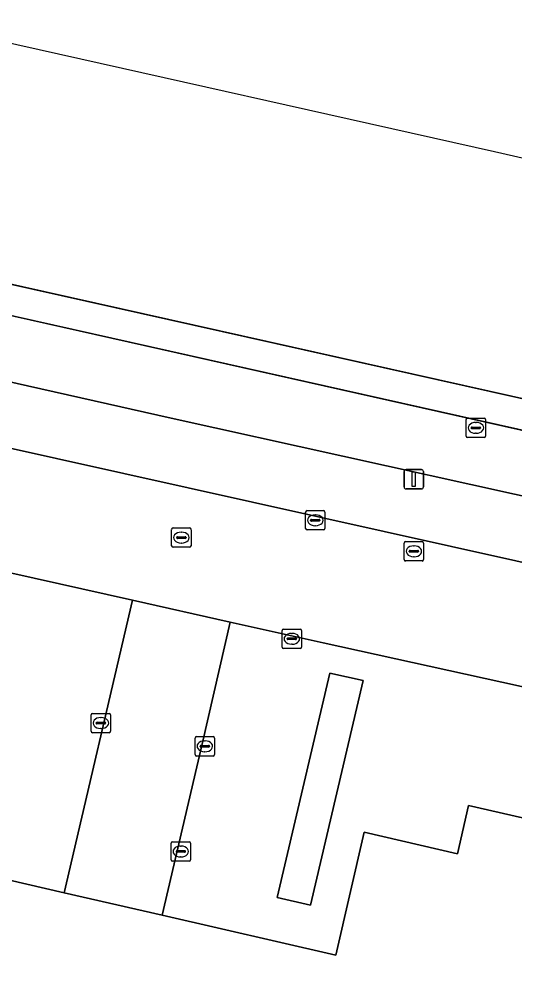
# Model space of a CAD drawing. Extents: x 161771 to 163125, y 382475 to 383179.
# Drawn here: x 162475.56 to 162501.12, y 382975.9 to 383024.99 of the extents above; entities that cross this region are included whole.
import ezdxf

# ---------------------------------------------------------------- set-up
doc = ezdxf.new("R2010")
doc.units = 0
for name, color, linetype in [('IMGEO_Erf', 7, 'Continuous'), ('IMGEO_Fietspad_gesloten', 7, 'Continuous'), ('IMGEO_Groenvoorziening', 7, 'Continuous'), ('IMGEO_Kolk', 7, 'Continuous'), ('IMGEO_Lichtmast', 7, 'Continuous'), ('IMGEO_Pand', 7, 'Continuous'), ('IMGEO_Parkeervlak_open', 7, 'Continuous'), ('IMGEO_Rijbaan_lokaal_gesloten', 7, 'Continuous'), ('IMGEO_Rijbaan_lokaal_open', 7, 'Continuous'), ('IMGEO_Rioolput', 7, 'Continuous'), ('IMGEO_Voetpad_open', 7, 'Continuous'), ('IMGEO_Waterloop', 7, 'Continuous')]:
    doc.layers.add(name, color=color, linetype=linetype)

msp = doc.modelspace()

# ---------------------------------------------------------------- linework, layer by layer
at = {"layer": 'IMGEO_Erf'}
msp.add_lwpolyline([(162520.645, 382955.823), (162498.45, 382960.844), (162497.411, 382956.337), (162485.737, 382959.028), (162483.107, 382947.617), (162465.312, 382951.719), (162471.681, 382981.362), (162471.872, 382981.318), (162477.882, 382979.932), (162481.406, 382995.017), (162475.023, 382996.449), (162473.733, 382990.288), (162471.991, 382990.715), (162470.506, 382991.078), (162469.413, 382986.144), (162470.866, 382985.851), (162459.739, 382936.442)], dxfattribs=at)
at = {"layer": 'IMGEO_Fietspad_gesloten'}
msp.add_lwpolyline([(162692.17, 382961.036), (162412.703, 383023.699), (162411.999, 383020.435), (162437.969, 383014.606), (162443.699, 383013.32), (162462.319, 383009.141), (162468.037, 383007.858), (162483.391, 383004.412), (162518.794, 382996.56), (162524.568, 382995.28), (162529.194, 382994.254), (162530.573, 382993.958), (162535.493, 382992.847), (162542.541, 382991.256)], dxfattribs=at)
at = {"layer": 'IMGEO_Groenvoorziening'}
msp.add_lwpolyline([(162491.575, 382991.263), (162488.862, 382979.679), (162490.577, 382979.284), (162493.292, 382990.878)], close=True, dxfattribs=at)
at = {"layer": 'IMGEO_Kolk'}
for p, q in [((162490.401, 382999.64), (162491.253, 382999.64)), ((162490.326, 382998.714), (162490.326, 382999.566)), ((162490.585, 382999.134), (162490.585, 382999.146)), ((162490.628, 382999.183), (162491.026, 382999.183)), ((162490.814, 382999.42), (162490.839, 382999.42)), ((162491.069, 382999.146), (162491.069, 382999.134)), ((162491.327, 382999.566), (162491.327, 382998.714)), ((162491.253, 382998.64), (162490.401, 382998.64)), ((162491.023, 382999.097), (162490.625, 382999.097)), ((162490.837, 382998.86), (162490.812, 382998.86)), ((162489.118, 382992.603), (162489.118, 382993.455)), ((162489.193, 382993.529), (162490.045, 382993.529)), ((162489.606, 382993.309), (162489.631, 382993.309)), ((162490.119, 382993.455), (162490.119, 382992.603)), ((162489.377, 382993.023), (162489.377, 382993.035)), ((162489.815, 382992.986), (162489.417, 382992.986)), ((162489.42, 382993.072), (162489.818, 382993.072)), ((162489.629, 382992.749), (162489.604, 382992.749)), ((162489.861, 382993.035), (162489.861, 382993.023)), ((162490.045, 382992.529), (162489.193, 382992.529)), ((162479.275, 382988.257), (162479.275, 382989.109)), ((162479.35, 382989.183), (162480.202, 382989.183)), ((162479.763, 382988.963), (162479.788, 382988.963)), ((162480.276, 382989.109), (162480.276, 382988.257)), ((162479.534, 382988.677), (162479.534, 382988.689)), ((162479.972, 382988.64), (162479.574, 382988.64)), ((162479.577, 382988.726), (162479.975, 382988.726)), ((162479.786, 382988.403), (162479.761, 382988.403)), ((162480.018, 382988.689), (162480.018, 382988.677)), ((162480.202, 382988.183), (162479.35, 382988.183)), ((162484.631, 382987.057), (162484.631, 382987.909)), ((162484.706, 382987.983), (162485.558, 382987.983)), ((162485.632, 382987.909), (162485.632, 382987.057)), ((162484.89, 382987.477), (162484.89, 382987.489)), ((162485.328, 382987.44), (162484.93, 382987.44)), ((162484.933, 382987.526), (162485.331, 382987.526)), ((162485.119, 382987.763), (162485.144, 382987.763)), ((162485.374, 382987.489), (162485.374, 382987.477)), ((162485.558, 382986.983), (162484.706, 382986.983)), ((162485.142, 382987.203), (162485.117, 382987.203)), ((162483.393, 382981.632), (162483.393, 382982.484)), ((162483.468, 382982.558), (162484.32, 382982.558)), ((162484.394, 382982.484), (162484.394, 382981.632)), ((162483.652, 382982.052), (162483.652, 382982.064)), ((162484.09, 382982.015), (162483.692, 382982.015)), ((162483.695, 382982.101), (162484.093, 382982.101)), ((162483.881, 382982.338), (162483.906, 382982.338)), ((162484.136, 382982.064), (162484.136, 382982.052)), ((162484.32, 382981.558), (162483.468, 382981.558)), ((162483.904, 382981.778), (162483.879, 382981.778))]:
    msp.add_line(p, q, dxfattribs=at)
for points in [[(162490.401, 382999.64), (162491.253, 382999.64)], [(162490.326, 382998.714), (162490.326, 382999.566)], [(162491.327, 382999.566), (162491.327, 382998.714)], [(162491.253, 382998.64), (162490.401, 382998.64)], [(162489.118, 382992.603), (162489.118, 382993.455)], [(162489.193, 382993.529), (162490.045, 382993.529)], [(162490.119, 382993.455), (162490.119, 382992.603)], [(162490.045, 382992.529), (162489.193, 382992.529)], [(162479.275, 382988.257), (162479.275, 382989.109)], [(162479.35, 382989.183), (162480.202, 382989.183)], [(162480.276, 382989.109), (162480.276, 382988.257)], [(162480.202, 382988.183), (162479.35, 382988.183)], [(162484.631, 382987.057), (162484.631, 382987.909)], [(162484.706, 382987.983), (162485.558, 382987.983)], [(162485.632, 382987.909), (162485.632, 382987.057)], [(162485.558, 382986.983), (162484.706, 382986.983)], [(162483.393, 382981.632), (162483.393, 382982.484)], [(162483.468, 382982.558), (162484.32, 382982.558)], [(162484.394, 382982.484), (162484.394, 382981.632)], [(162484.32, 382981.558), (162483.468, 382981.558)]]:
    msp.add_lwpolyline(points, dxfattribs=at)
for centre, radius, start, end in [((162490.403, 382999.564), 0.0765, 91.552, 178.448), ((162490.403, 382999.564), 0.0765, 91.552, 178.448), ((162491.251, 382999.564), 0.0765, 1.552, 88.448), ((162491.251, 382999.564), 0.0765, 1.552, 88.448), ((162490.625, 382999.143), 0.0403, 85.8775, 175.7526), ((162490.622, 382999.133), 0.0366, 178.938, 274.7102), ((162491.026, 382999.14), 0.043, 264.8664, 352.4533), ((162491.03, 382999.145), 0.0386, 1.7309, 96.639), ((162490.403, 382998.716), 0.0765, 181.552, 268.448), ((162490.403, 382998.716), 0.0765, 181.552, 268.448), ((162491.251, 382998.716), 0.0765, 271.552, 358.448), ((162491.251, 382998.716), 0.0765, 271.552, 358.448), ((162489.195, 382993.453), 0.0765, 91.552, 178.448), ((162489.195, 382993.453), 0.0765, 91.552, 178.448), ((162490.043, 382993.453), 0.0765, 1.552, 88.448), ((162490.043, 382993.453), 0.0765, 1.552, 88.448), ((162489.417, 382993.032), 0.0403, 85.8775, 175.7526), ((162489.414, 382993.022), 0.0366, 178.938, 274.7102), ((162489.818, 382993.029), 0.043, 264.8664, 352.4533), ((162489.822, 382993.034), 0.0386, 1.7309, 96.639), ((162489.195, 382992.605), 0.0765, 181.552, 268.448), ((162489.195, 382992.605), 0.0765, 181.552, 268.448), ((162490.043, 382992.605), 0.0765, 271.552, 358.448), ((162490.043, 382992.605), 0.0765, 271.552, 358.448), ((162479.352, 382989.107), 0.0765, 91.552, 178.448), ((162479.352, 382989.107), 0.0765, 91.552, 178.448), ((162480.2, 382989.107), 0.0765, 1.552, 88.448), ((162480.2, 382989.107), 0.0765, 1.552, 88.448), ((162479.574, 382988.686), 0.0403, 85.8775, 175.7526), ((162479.571, 382988.676), 0.0366, 178.938, 274.7102), ((162479.975, 382988.683), 0.043, 264.8664, 352.4533), ((162479.979, 382988.688), 0.0386, 1.7309, 96.639), ((162479.352, 382988.259), 0.0765, 181.552, 268.448), ((162479.352, 382988.259), 0.0765, 181.552, 268.448), ((162480.2, 382988.259), 0.0765, 271.552, 358.448), ((162480.2, 382988.259), 0.0765, 271.552, 358.448), ((162484.708, 382987.907), 0.0765, 91.552, 178.448), ((162484.708, 382987.907), 0.0765, 91.552, 178.448), ((162485.556, 382987.907), 0.0765, 1.552, 88.448), ((162485.556, 382987.907), 0.0765, 1.552, 88.448), ((162484.93, 382987.486), 0.0403, 85.8775, 175.7526), ((162484.927, 382987.476), 0.0366, 178.938, 274.7102), ((162485.331, 382987.483), 0.043, 264.8664, 352.4533), ((162485.335, 382987.488), 0.0386, 1.7309, 96.639), ((162484.708, 382987.059), 0.0765, 181.552, 268.448), ((162484.708, 382987.059), 0.0765, 181.552, 268.448), ((162485.556, 382987.059), 0.0765, 271.552, 358.448), ((162485.556, 382987.059), 0.0765, 271.552, 358.448), ((162483.47, 382982.482), 0.0765, 91.552, 178.448), ((162483.47, 382982.482), 0.0765, 91.552, 178.448), ((162484.318, 382982.482), 0.0765, 1.552, 88.448), ((162484.318, 382982.482), 0.0765, 1.552, 88.448), ((162483.692, 382982.061), 0.0403, 85.8775, 175.7526), ((162483.689, 382982.051), 0.0366, 178.938, 274.7102), ((162484.093, 382982.058), 0.043, 264.8664, 352.4533), ((162484.097, 382982.063), 0.0386, 1.7309, 96.639), ((162483.47, 382981.634), 0.0765, 181.552, 268.448), ((162483.47, 382981.634), 0.0765, 181.552, 268.448), ((162484.318, 382981.634), 0.0765, 271.552, 358.448), ((162484.318, 382981.634), 0.0765, 271.552, 358.448)]:
    msp.add_arc(centre, radius, start, end, dxfattribs=at)
for centre, major_axis, ratio, start_param, end_param in [((162490.813, 382999.14), (-0.387, 0.002), 0.722429, 4.712389, 7.853982), ((162490.838, 382999.14), (-0.39, 0.002), 0.717154, 1.570796, 4.712389), ((162489.605, 382993.029), (-0.387, 0.002), 0.722429, 4.712389, 7.853982), ((162489.63, 382993.029), (-0.39, 0.002), 0.717154, 1.570796, 4.712389), ((162479.762, 382988.683), (-0.387, 0.002), 0.722429, 4.712389, 7.853982), ((162479.787, 382988.683), (-0.39, 0.002), 0.717154, 1.570796, 4.712389), ((162485.118, 382987.483), (-0.387, 0.002), 0.722429, 4.712389, 7.853982), ((162485.143, 382987.483), (-0.39, 0.002), 0.717154, 1.570796, 4.712389), ((162483.88, 382982.058), (-0.387, 0.002), 0.722429, 4.712389, 7.853982), ((162483.905, 382982.058), (-0.39, 0.002), 0.717154, 1.570796, 4.712389)]:
    msp.add_ellipse(centre, major_axis=major_axis, ratio=ratio, start_param=start_param, end_param=end_param, dxfattribs=at)
at = {"layer": 'IMGEO_Lichtmast'}
for p, q in [((162495.408, 383000.858), (162495.408, 383001.658)), ((162495.408, 383001.658), (162495.408, 383000.858)), ((162495.508, 383001.758), (162496.298, 383001.758)), ((162496.298, 383001.758), (162495.508, 383001.758)), ((162496.398, 383001.658), (162496.398, 383000.858)), ((162496.398, 383000.858), (162496.398, 383001.658)), ((162496.298, 383000.758), (162495.508, 383000.758)), ((162495.508, 383000.758), (162496.298, 383000.758))]:
    msp.add_line(p, q, dxfattribs=at)
msp.add_lwpolyline([(162495.828, 383001.633), (162495.978, 383001.633), (162495.978, 383000.883), (162495.828, 383000.883), (162495.828, 383001.633)], dxfattribs=at)
for centre, start, end in [((162495.508, 383001.658), 90, 180), ((162495.508, 383001.658), 90, 180), ((162496.298, 383001.658), 0, 90), ((162496.298, 383001.658), 360, 90), ((162495.508, 383000.858), 180, 270), ((162495.508, 383000.858), 180, 270), ((162496.298, 383000.858), 270, 0), ((162496.298, 383000.858), 270, 0)]:
    msp.add_arc(centre, 0.1, start, end, dxfattribs=at)
at = {"layer": 'IMGEO_Pand'}
msp.add_lwpolyline([(162525.72, 382978.255), (162498.729, 382984.423), (162498.158, 382981.945), (162493.346, 382983.055), (162491.882, 382976.705), (162482.926, 382978.769), (162477.882, 382979.932), (162471.872, 382981.318), (162471.681, 382981.362), (162465.312, 382951.719), (162483.107, 382947.617), (162485.737, 382959.028), (162497.411, 382956.337), (162498.45, 382960.844), (162520.645, 382955.823)], close=True, dxfattribs=at)
at = {"layer": 'IMGEO_Parkeervlak_open'}
for points in [[(162483.391, 383004.412), (162468.037, 383007.858), (162467.793, 383006.827), (162467.38, 383004.983), (162467.363, 383004.575), (162518.058, 382993.285), (162518.124, 382993.666), (162518.563, 382995.591), (162518.794, 382996.56)], [(162491.235, 382992.813), (162486.446, 382993.887), (162485.036, 382987.754), (162482.926, 382978.769), (162491.882, 382976.705), (162493.346, 382983.055), (162498.158, 382981.945), (162498.729, 382984.423), (162525.72, 382978.255), (162527.223, 382984.898)], [(162490.577, 382979.284), (162488.862, 382979.679), (162491.575, 382991.263), (162493.292, 382990.878)]]:
    msp.add_lwpolyline(points, close=True, dxfattribs=at)
at = {"layer": 'IMGEO_Rijbaan_lokaal_gesloten'}
for points in [[(162682.646, 382956.362), (162676.844, 382957.664), (162629.843, 382968.215), (162624.086, 382969.508), (162606.353, 382973.488), (162600.679, 382974.762), (162588.785, 382977.432), (162582.97, 382978.738), (162577.069, 382980.062), (162546.41, 382986.945), (162543.438, 382987.612), (162534.769, 382989.558), (162532.232, 382990.128), (162523.792, 382992.008), (162518.058, 382993.285), (162467.363, 383004.575), (162461.525, 383005.876), (162455.345, 383007.252), (162442.952, 383010.042), (162437.17, 383011.343), (162414.686, 383016.404), (162411.411, 383017.151)], [(162411.037, 383010.844), (162413.179, 383010.366), (162414.635, 383010.025), (162414.995, 383009.944), (162421.135, 383008.556), (162433.113, 383005.848), (162434.296, 383005.583), (162442.351, 383003.776), (162452.349, 383001.534), (162459.34, 382999.966), (162475.023, 382996.449), (162481.406, 382995.017), (162486.446, 382993.887), (162491.235, 382992.813), (162527.223, 382984.898), (162529.623, 382984.37)]]:
    msp.add_lwpolyline(points, dxfattribs=at)
at = {"layer": 'IMGEO_Rijbaan_lokaal_open'}
msp.add_lwpolyline([(162486.446, 382993.887), (162481.406, 382995.017), (162477.882, 382979.932), (162482.926, 382978.769), (162485.036, 382987.754)], close=True, dxfattribs=at)
at = {"layer": 'IMGEO_Rioolput'}
for p, q in [((162498.606, 383003.479), (162498.606, 383004.331)), ((162498.681, 383004.405), (162499.533, 383004.405)), ((162499.094, 383004.185), (162499.119, 383004.185)), ((162499.607, 383004.331), (162499.607, 383003.479)), ((162498.865, 383003.899), (162498.865, 383003.911)), ((162499.303, 383003.862), (162498.905, 383003.862)), ((162498.908, 383003.948), (162499.306, 383003.948)), ((162499.117, 383003.625), (162499.092, 383003.625)), ((162499.349, 383003.911), (162499.349, 383003.899)), ((162499.533, 383003.405), (162498.681, 383003.405)), ((162483.423, 382997.821), (162483.423, 382998.673)), ((162483.498, 382998.747), (162484.35, 382998.747)), ((162484.424, 382998.673), (162484.424, 382997.821)), ((162483.682, 382998.241), (162483.682, 382998.253)), ((162484.12, 382998.204), (162483.722, 382998.204)), ((162483.725, 382998.29), (162484.123, 382998.29)), ((162483.911, 382998.527), (162483.936, 382998.527)), ((162484.166, 382998.253), (162484.166, 382998.241)), ((162484.35, 382997.747), (162483.498, 382997.747)), ((162483.934, 382997.967), (162483.909, 382997.967)), ((162495.409, 382997.114), (162495.409, 382997.966)), ((162495.484, 382998.04), (162496.336, 382998.04)), ((162495.897, 382997.82), (162495.922, 382997.82)), ((162496.41, 382997.966), (162496.41, 382997.114)), ((162495.668, 382997.534), (162495.668, 382997.546)), ((162496.106, 382997.497), (162495.708, 382997.497)), ((162495.711, 382997.583), (162496.109, 382997.583)), ((162495.92, 382997.26), (162495.895, 382997.26)), ((162496.152, 382997.546), (162496.152, 382997.534)), ((162496.336, 382997.04), (162495.484, 382997.04))]:
    msp.add_line(p, q, dxfattribs=at)
for points in [[(162498.606, 383003.479), (162498.606, 383004.331)], [(162498.681, 383004.405), (162499.533, 383004.405)], [(162499.607, 383004.331), (162499.607, 383003.479)], [(162499.533, 383003.405), (162498.681, 383003.405)], [(162483.423, 382997.821), (162483.423, 382998.673)], [(162483.498, 382998.747), (162484.35, 382998.747)], [(162484.424, 382998.673), (162484.424, 382997.821)], [(162484.35, 382997.747), (162483.498, 382997.747)], [(162495.409, 382997.114), (162495.409, 382997.966)], [(162495.484, 382998.04), (162496.336, 382998.04)], [(162496.41, 382997.966), (162496.41, 382997.114)], [(162496.336, 382997.04), (162495.484, 382997.04)]]:
    msp.add_lwpolyline(points, dxfattribs=at)
for centre, radius, start, end in [((162498.683, 383004.329), 0.0765, 91.552, 178.448), ((162498.683, 383004.329), 0.0765, 91.552, 178.448), ((162499.531, 383004.329), 0.0765, 1.552, 88.448), ((162499.531, 383004.329), 0.0765, 1.552, 88.448), ((162498.905, 383003.908), 0.0403, 85.8775, 175.7526), ((162498.902, 383003.898), 0.0366, 178.938, 274.7102), ((162499.306, 383003.905), 0.043, 264.8664, 352.4533), ((162499.31, 383003.91), 0.0386, 1.7309, 96.639), ((162498.683, 383003.481), 0.0765, 181.552, 268.448), ((162498.683, 383003.481), 0.0765, 181.552, 268.448), ((162499.531, 383003.481), 0.0765, 271.552, 358.448), ((162499.531, 383003.481), 0.0765, 271.552, 358.448), ((162483.5, 382998.671), 0.0765, 91.552, 178.448), ((162483.5, 382998.671), 0.0765, 91.552, 178.448), ((162484.348, 382998.671), 0.0765, 1.552, 88.448), ((162484.348, 382998.671), 0.0765, 1.552, 88.448), ((162483.722, 382998.25), 0.0403, 85.8775, 175.7526), ((162483.719, 382998.24), 0.0366, 178.938, 274.7102), ((162484.123, 382998.247), 0.043, 264.8664, 352.4533), ((162484.127, 382998.252), 0.0386, 1.7309, 96.639), ((162483.5, 382997.823), 0.0765, 181.552, 268.448), ((162483.5, 382997.823), 0.0765, 181.552, 268.448), ((162484.348, 382997.823), 0.0765, 271.552, 358.448), ((162484.348, 382997.823), 0.0765, 271.552, 358.448), ((162495.486, 382997.964), 0.0765, 91.552, 178.448), ((162495.486, 382997.964), 0.0765, 91.552, 178.448), ((162496.334, 382997.964), 0.0765, 1.552, 88.448), ((162496.334, 382997.964), 0.0765, 1.552, 88.448), ((162495.708, 382997.543), 0.0403, 85.8775, 175.7526), ((162495.705, 382997.533), 0.0366, 178.938, 274.7102), ((162496.109, 382997.54), 0.043, 264.8664, 352.4533), ((162496.113, 382997.545), 0.0386, 1.7309, 96.639), ((162495.486, 382997.116), 0.0765, 181.552, 268.448), ((162495.486, 382997.116), 0.0765, 181.552, 268.448), ((162496.334, 382997.116), 0.0765, 271.552, 358.448), ((162496.334, 382997.116), 0.0765, 271.552, 358.448)]:
    msp.add_arc(centre, radius, start, end, dxfattribs=at)
for centre, major_axis, ratio, start_param, end_param in [((162499.093, 383003.905), (-0.387, 0.002), 0.722429, 4.712389, 7.853982), ((162499.118, 383003.905), (-0.39, 0.002), 0.717154, 1.570796, 4.712389), ((162483.91, 382998.247), (-0.387, 0.002), 0.722429, 4.712389, 7.853982), ((162483.935, 382998.247), (-0.39, 0.002), 0.717154, 1.570796, 4.712389), ((162495.896, 382997.54), (-0.387, 0.002), 0.722429, 4.712389, 7.853982), ((162495.921, 382997.54), (-0.39, 0.002), 0.717154, 1.570796, 4.712389)]:
    msp.add_ellipse(centre, major_axis=major_axis, ratio=ratio, start_param=start_param, end_param=end_param, dxfattribs=at)
at = {"layer": 'IMGEO_Voetpad_open'}
msp.add_lwpolyline([(162602.3, 382982.823), (162528.992, 382999.263), (162413.931, 383025.005), (162330.921, 383043.712), (162316.154, 383047.05), (162315.791, 383045.55), (162330.507, 383042.225), (162412.703, 383023.699), (162692.17, 382961.036), (162786.206, 382939.932), (162862.311, 382922.904), (162982.112, 382896.093), (163063.024, 382878.031), (163074.368, 382875.36), (163078.832, 382874.349)], dxfattribs=at)
at = {"layer": 'IMGEO_Waterloop'}
for points in [[(163125.436, 382874.202), (162549.091, 383006.865), (162500.065, 383018.15), (162405.227, 383039.374), (162253.488, 383073.332)], [(162330.921, 383043.712), (162413.931, 383025.005), (162528.992, 382999.263), (162602.3, 382982.823), (162862.598, 382924.42)]]:
    msp.add_lwpolyline(points, dxfattribs=at)

doc.saveas('drawing.dxf')
